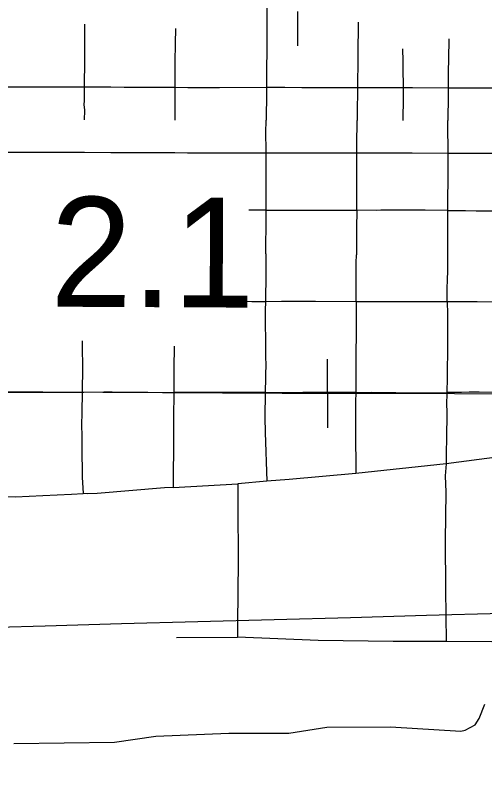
# Model space of a CAD drawing. Extents: x -19 to 366, y -4 to 359.
# Drawn here: x 156.926 to 157.267, y 191.549 to 192.114 of the extents above; entities that cross this region are included whole.
import ezdxf

# ---------------------------------------------------------------- set-up
doc = ezdxf.new("R2010")
doc.units = 0
for name, color, linetype in [('Level 15', 7, 'Continuous'), ('Level 33', 7, 'Continuous'), ('Level 40', 7, 'Continuous'), ('Level 48', 7, 'Continuous'), ('Level 60', 7, 'Continuous'), ('Level 9', 7, 'Continuous')]:
    doc.layers.add(name, color=color, linetype=linetype)

msp = doc.modelspace()

# ---------------------------------------------------------------- linework, layer by layer
at = {"layer": 'Level 15'}
for p, q in [((156.97631, 192.06208), (156.97649, 192.06208)), ((157.04208, 192.06181), (157.04208, 192.06181)), ((157.10833, 192.06178), (157.10834, 192.06178)), ((157.17461, 192.06162), (157.17462, 192.06162)), ((157.20797, 192.06157), (157.20797, 192.06157)), ((157.24078, 192.06142), (157.24078, 192.06142))]:
    msp.add_line(p, q, dxfattribs=at)
for points in [[(156.97649, 192.06208), (156.96997, 192.06214), (156.96929, 192.06214), (156.94553, 192.06216), (156.91834, 192.06217), (156.90951, 192.06218)], [(157.04208, 192.06181), (157.00831, 192.06197), (157.00499, 192.062), (156.99541, 192.06203), (156.97631, 192.06208)], [(157.10834, 192.06178), (157.07438, 192.06176), (157.06797, 192.06172), (157.0581, 192.0617), (157.05136, 192.06176), (157.04208, 192.06181)], [(157.17462, 192.06162), (157.15718, 192.06169), (157.14203, 192.06174), (157.13425, 192.06173), (157.12202, 192.06179), (157.10833, 192.06178)], [(157.20797, 192.06157), (157.20562, 192.06157), (157.19728, 192.06159), (157.19093, 192.06156), (157.17461, 192.06162)], [(157.24078, 192.06142), (157.2148, 192.06156), (157.20797, 192.06157)], [(157.27638, 192.06132), (157.26053, 192.06134), (157.25643, 192.06136), (157.24651, 192.0614), (157.24078, 192.06142)], [(156.90947, 192.01483), (156.91831, 192.01482), (156.9455, 192.01482), (156.96924, 192.01479), (156.9697, 192.01479), (156.9762, 192.01473)], [(156.9762, 192.01473), (156.99528, 192.01468), (157.0047, 192.01466), (157.00796, 192.01462), (157.04184, 192.01446)], [(157.04184, 192.01446), (157.05104, 192.01441), (157.05795, 192.01435), (157.06816, 192.01438), (157.07453, 192.01441), (157.10837, 192.01443)], [(157.10837, 192.01443), (157.12192, 192.01444), (157.13417, 192.01438), (157.14198, 192.01439), (157.157, 192.01434), (157.17444, 192.01427)], [(157.17444, 192.01427), (157.19095, 192.01421), (157.19734, 192.01424), (157.20553, 192.01422), (157.20788, 192.01422)], [(157.20788, 192.01422), (157.21464, 192.01421), (157.24054, 192.01408)], [(157.24054, 192.01408), (157.24631, 192.01405), (157.25625, 192.01401), (157.26039, 192.014), (157.27632, 192.01398)]]:
    msp.add_lwpolyline(points, dxfattribs=at)
at = {"layer": 'Level 33'}
for points in [[(157.10917, 192.12381), (157.10887, 192.11569), (157.10875, 192.10616), (157.10878, 192.09898), (157.10876, 192.08761), (157.10866, 192.07674), (157.10866, 192.06575), (157.10873, 192.06181), (157.10869, 192.05837), (157.10835, 192.03811)], [(156.97626, 192.0384), (156.97648, 192.04524), (156.97647, 192.0456), (156.976, 192.04932), (156.9761, 192.05231), (156.97619, 192.06132), (156.97634, 192.08308), (156.9764, 192.09291), (156.97647, 192.10807)], [(157.1754, 192.10939), (157.17507, 192.08539), (157.175, 192.07846), (157.17485, 192.06668), (157.17477, 192.06068), (157.17459, 192.04377), (157.17453, 192.03794)], [(157.04231, 192.10492), (157.04214, 192.09393), (157.04211, 192.09119), (157.042, 192.08293), (157.04193, 192.071), (157.04181, 192.05041), (157.04196, 192.03813)], [(157.2413, 192.09722), (157.24105, 192.08243), (157.24092, 192.07347), (157.2409, 192.06539), (157.24075, 192.056), (157.24066, 192.03775)], [(157.20771, 192.09), (157.20782, 192.08103), (157.20789, 192.07619), (157.20811, 192.06179), (157.20811, 192.05854), (157.20811, 192.05454), (157.20792, 192.03789)], [(157.10836, 191.97266), (157.10832, 191.98848), (157.1083, 191.99682), (157.10833, 192.00689), (157.10829, 192.01618), (157.1082, 192.02881), (157.10835, 192.03811)], [(157.17428, 191.97255), (157.17434, 191.98488), (157.17437, 191.9876), (157.17441, 191.99339), (157.17446, 192.00134), (157.17441, 192.01097), (157.17436, 192.0183), (157.17432, 192.02021), (157.17453, 192.03794)], [(157.24067, 191.97234), (157.24068, 191.9846), (157.24081, 191.9907), (157.24084, 191.99834), (157.24095, 192.00586), (157.24093, 192.01201), (157.24085, 192.01795), (157.24064, 192.03126), (157.24066, 192.03775)], [(157.10836, 191.97266), (157.09582, 191.97266)], [(157.10809, 191.94071), (157.10811, 191.94959), (157.10828, 191.95875), (157.10839, 191.96619), (157.10836, 191.97266)], [(157.10836, 191.97266), (157.12667, 191.97266), (157.13396, 191.97267), (157.13678, 191.97266), (157.14841, 191.97263), (157.16097, 191.97264), (157.17428, 191.97255)], [(157.17428, 191.97255), (157.17423, 191.95925), (157.17413, 191.95141), (157.17402, 191.94319), (157.17402, 191.94009)], [(157.24067, 191.97234), (157.22409, 191.97248), (157.22143, 191.9725), (157.20917, 191.97252), (157.19174, 191.97248), (157.18863, 191.97246), (157.17428, 191.97255)], [(157.24063, 191.93966), (157.24064, 191.9424), (157.24069, 191.95014), (157.24063, 191.95548), (157.24068, 191.95702), (157.24067, 191.97234)], [(157.24067, 191.97234), (157.25349, 191.97223), (157.26125, 191.97222), (157.26815, 191.97222), (157.27668, 191.9721)], [(157.10809, 191.94071), (157.10809, 191.93586), (157.10816, 191.92623), (157.10779, 191.9062)], [(157.17387, 191.90613), (157.17399, 191.92125), (157.17398, 191.92559), (157.174, 191.93427), (157.17402, 191.94009)], [(157.24019, 191.90603), (157.24011, 191.91737), (157.24026, 191.92024), (157.24054, 191.93005), (157.24056, 191.93329), (157.24063, 191.93966)], [(157.09077, 191.90626), (157.09799, 191.90615), (157.10779, 191.9062)], [(157.10779, 191.9062), (157.10769, 191.89944), (157.10776, 191.89078), (157.10788, 191.87725), (157.10793, 191.87227)], [(157.10779, 191.9062), (157.11951, 191.90625), (157.12958, 191.90627), (157.13728, 191.90626), (157.14424, 191.90625), (157.17387, 191.90613)], [(157.17387, 191.90613), (157.17381, 191.89395), (157.17383, 191.88622), (157.1738, 191.87936), (157.17375, 191.8715)], [(157.17387, 191.90613), (157.19448, 191.90613), (157.20239, 191.90611), (157.20812, 191.90606), (157.2099, 191.90604), (157.21544, 191.90601), (157.24019, 191.90603)], [(157.24019, 191.90603), (157.24798, 191.90604), (157.25468, 191.90605), (157.26198, 191.90602), (157.27629, 191.90591)], [(157.24019, 191.90603), (157.24027, 191.8969), (157.24027, 191.88827), (157.24026, 191.87131)], [(156.97452, 191.8774), (156.9745, 191.8728)], [(156.9745, 191.8728), (156.97458, 191.85821), (156.97444, 191.84018)], [(157.04135, 191.87239), (157.04129, 191.86874), (157.04123, 191.8622), (157.04122, 191.85617), (157.04121, 191.85479), (157.04112, 191.83984)], [(157.04136, 191.87362), (157.04135, 191.87243)], [(157.10793, 191.87227), (157.10794, 191.86945), (157.10799, 191.86386), (157.10805, 191.86191), (157.10772, 191.83979)], [(157.17375, 191.8715), (157.17375, 191.87068), (157.17367, 191.86228), (157.17368, 191.85694), (157.17353, 191.83996)], [(157.24026, 191.87131), (157.24026, 191.86639), (157.24009, 191.85938), (157.24003, 191.85049), (157.23985, 191.83976)], [(156.90862, 191.84009), (156.9445, 191.84009), (156.97444, 191.84018)], [(156.97444, 191.84018), (156.97431, 191.8254), (156.97407, 191.81611), (156.97411, 191.80828)], [(156.97444, 191.84018), (156.97576, 191.84018), (156.99032, 191.84032), (156.99627, 191.84037), (157.00911, 191.84016), (157.02233, 191.84017), (157.03302, 191.8398), (157.04112, 191.83984)], [(157.04112, 191.83984), (157.04101, 191.82136), (157.04097, 191.81764), (157.04094, 191.80866), (157.04072, 191.77076)], [(157.10772, 191.83979), (157.09438, 191.83992), (157.08396, 191.83981), (157.07937, 191.83981), (157.07304, 191.8399), (157.06785, 191.83996), (157.06281, 191.83993), (157.04112, 191.83984)], [(157.10772, 191.83979), (157.10748, 191.82162), (157.10769, 191.81066), (157.10875, 191.77519)], [(157.17353, 191.83996), (157.15337, 191.83996), (157.14239, 191.83981), (157.13505, 191.83975), (157.12636, 191.83961), (157.10772, 191.83979)], [(157.17353, 191.83996), (157.17348, 191.83296), (157.17339, 191.82715), (157.17334, 191.82394), (157.17332, 191.81615), (157.17333, 191.81262), (157.17368, 191.78091)], [(157.17353, 191.83996), (157.18539, 191.83997), (157.19219, 191.83988), (157.20271, 191.83979), (157.2183, 191.83967), (157.22652, 191.83965), (157.23985, 191.83976)], [(157.23985, 191.83976), (157.2397, 191.83053), (157.23978, 191.82638), (157.23987, 191.81676), (157.23963, 191.81461), (157.23941, 191.78791)], [(157.27649, 191.83974), (157.2634, 191.84011), (157.25614, 191.83997), (157.25067, 191.83986), (157.23985, 191.83976)], [(156.97411, 191.80828), (156.97414, 191.80666), (156.97416, 191.80021), (156.97446, 191.77824), (156.97515, 191.76636)], [(157.27812, 191.79307), (157.23941, 191.78791)], [(157.23941, 191.78791), (157.17368, 191.78091)], [(157.23941, 191.78791), (157.23875, 191.77919), (157.23908, 191.76738), (157.23864, 191.73215), (157.23887, 191.69652), (157.23937, 191.65845)], [(157.17368, 191.78091), (157.12509, 191.77661), (157.10875, 191.77519)], [(157.10875, 191.77519), (157.08779, 191.77338)], [(157.04072, 191.77076), (157.03443, 191.7704), (156.98538, 191.76634), (156.97798, 191.76609), (156.97515, 191.76636)], [(157.04072, 191.77076), (157.08779, 191.77338)], [(157.08779, 191.77338), (157.08771, 191.75709), (157.08791, 191.71729), (157.08759, 191.67151), (157.0876, 191.66179)], [(156.90834, 191.7641), (156.92594, 191.76393), (156.94588, 191.76478), (156.9666, 191.76577), (156.97515, 191.76636)], [(157.58458, 191.67306), (157.57896, 191.67243), (157.56344, 191.67099), (157.54732, 191.66981), (157.5282, 191.66839), (157.50838, 191.66682), (157.49314, 191.66583), (157.47472, 191.66484), (157.46412, 191.66433), (157.45471, 191.66369), (157.45327, 191.66359), (157.40808, 191.66041), (157.38125, 191.65893), (157.32496, 191.65848), (157.2727, 191.65824), (157.23937, 191.65845)], [(157.04309, 191.66144), (157.0876, 191.66179)], [(157.23937, 191.65845), (157.20085, 191.65868), (157.14634, 191.65922), (157.0876, 191.66179)]]:
    msp.add_lwpolyline(points, dxfattribs=at)
at = {"layer": 'Level 40'}
for p, q in [((157.13106, 192.11721), (157.13118, 192.09221)), ((157.15308, 191.8392), (157.15311, 191.8642)), ((157.15308, 191.8392), (157.15304, 191.8142))]:
    msp.add_line(p, q, dxfattribs=at)
msp.add_lwpolyline([(156.40738, 191.81038), (156.51898, 191.80913), (156.69013, 191.80913), (156.76787, 191.80881), (156.78167, 191.80975), (156.79139, 191.81101), (156.80455, 191.81383), (156.83809, 191.82544), (156.87477, 191.83641), (156.89201, 191.83955), (156.90204, 191.84049), (157.1199, 191.83924), (157.37099, 191.83892), (157.53682, 191.83798), (157.58608, 191.84028), (157.61144, 191.8407), (157.66049, 191.84569), (157.69706, 191.85109), (158.00299, 191.901), (158.14972, 191.92471), (158.20915, 191.93427)], dxfattribs=at)
msp.add_lwpolyline([(156.40738, 191.81038), (156.51898, 191.80913), (156.69013, 191.80913), (156.76787, 191.80881), (156.78167, 191.80975), (156.79139, 191.81101), (156.80455, 191.81383), (156.83809, 191.82544), (156.87477, 191.83641), (156.89201, 191.83955), (156.90204, 191.84049), (157.1199, 191.83924), (157.37099, 191.83892), (157.53682, 191.83798), (157.58608, 191.84028), (157.61144, 191.8407), (157.66049, 191.84569), (157.69706, 191.85109), (158.00299, 191.901), (158.14972, 191.92471), (158.20915, 191.93427)], dxfattribs=at)
at = {"layer": 'Level 60'}
msp.add_spline([(0, 189.51617), (7.11214, 189.52059), (14.22427, 189.53386), (21.33637, 189.55597), (28.44845, 189.58693), (35.56048, 189.62672), (42.67245, 189.67537), (49.78436, 189.73285), (56.89619, 189.79918), (64.00793, 189.87436), (71.11958, 189.95838), (78.23111, 190.05124), (85.34253, 190.15294), (92.45381, 190.26349), (99.56495, 190.38288), (106.67593, 190.51112), (113.78675, 190.6482), (120.89739, 190.79412), (128.00785, 190.94888), (135.11811, 191.11248), (142.22816, 191.28493), (149.33799, 191.46621), (156.44759, 191.65634), (163.55694, 191.85531), (170.66605, 192.06312), (177.77489, 192.27977), (184.88345, 192.50526), (191.99173, 192.73959), (199.09971, 192.98276), (206.20739, 193.23477), (213.31474, 193.49561), (220.42177, 193.7653), (227.52845, 194.04382), (234.63479, 194.33118), (241.74076, 194.62738), (248.84635, 194.93241), (255.95157, 195.24628), (263.05638, 195.56898), (270.16079, 195.90052), (277.26478, 196.24089), (284.36834, 196.5901), (291.47147, 196.94814), (298.57414, 197.31501), (305.67635, 197.69072), (312.77809, 198.07525), (319.87934, 198.46862), (326.9801, 198.87082), (334.08035, 199.28185), (341.18009, 199.7017)], degree=3, dxfattribs=at)
at = {"layer": 'Level 9'}
msp.add_lwpolyline([(156.92462, 191.5844), (156.9981, 191.58531), (157.02803, 191.58967), (157.08125, 191.59193), (157.12481, 191.59172), (157.15247, 191.59626), (157.19887, 191.59643), (157.25, 191.59318), (157.25322, 191.59394), (157.26042, 191.59793), (157.26345, 191.60248), (157.26762, 191.61293)], dxfattribs=at)

# ---------------------------------------------------------------- texts
at = {"layer": 'Level 48'}
msp.add_text('2.1', height=0.08, rotation=359.7332, dxfattribs=at).set_placement((156.95111, 191.90232))

doc.saveas('drawing.dxf')
